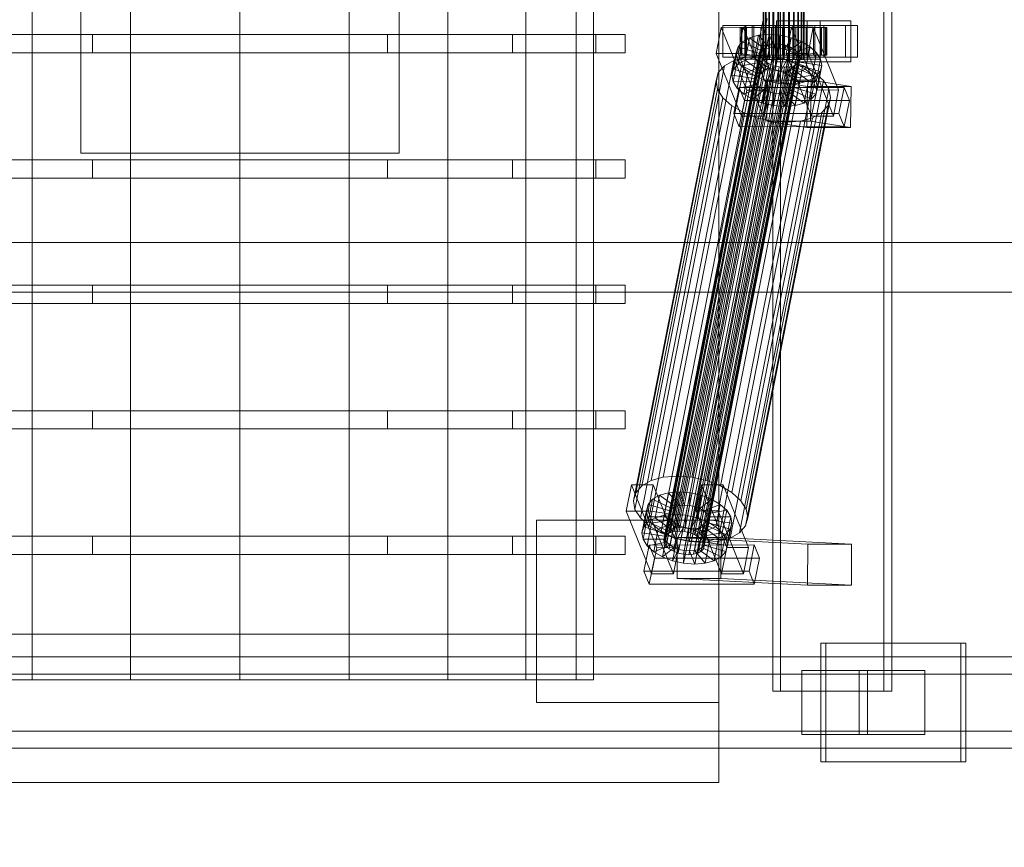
# Model space of a CAD drawing. Header units: millimetres. Extents: x -2233 to 65662, y -50530 to 6847.
# Tile 368 of 656: x 8672 to 9103, y -18494 to -18130. Entities that reach past the tile are written whole.
import ezdxf

# ---------------------------------------------------------------- set-up
doc = ezdxf.new("R2010")
doc.units = ezdxf.units.MM
for name, color, linetype, lineweight in [('COTAS_O', 1, 'Continuous', 0), ('superior_C01', 7, 'Continuous', 0), ('superior_mezcladora', 7, 'Continuous', 0)]:
    doc.layers.add(name, color=color, linetype=linetype, lineweight=lineweight)
doc.dimstyles.new('R19_100', dxfattribs={"dimtxt": 250, "dimasz": 150, "dimexe": 150, "dimexo": 80, "dimgap": 100, "dimtad": 1, "dimtih": 1, "dimtoh": 1, "dimdsep": 46, "dimcen": 0.09, "dimadec": 0, "dimazin": 0, "dimtfac": 1, "dimtdec": 4, "dimtofl": 0, "dimtmove": 0, "dimatfit": 3, "dimfxl": 1, "dimtolj": 1, "dimtzin": 0, "dimarcsym": 0})

# ---------------------------------------------------------------- blocks, each defined once
blk = doc.blocks.new('DIM_R32_33')
at = {"layer": 'COTAS_O'}
for p, q in [((9108.38, -17350), (9063.38, -17500)), ((9808.38, -17350), (9108.38, -17350)), ((9108.38, -18650), (9108.38, -17350)), ((9108.38, -17350), (9153.38, -17500)), ((9108.38, -18650), (9063.38, -18500)), ((9108.38, -18650), (9153.38, -18500)), ((9808.38, -18650), (9108.38, -18650))]:
    blk.add_line(p, q, dxfattribs=at)
blk.add_text('1300 O', height=250, rotation=90, dxfattribs=at).set_placement((9008.38, -18000))

msp = doc.modelspace()

# ---------------------------------------------------------------- linework, layer by layer
at = {"layer": 'superior_C01'}
for p, q in [((9001.979, -17575), (9001.979, -18425)), ((9005.366, -18425), (9005.366, -17575)), ((9050.713, -18425), (9050.713, -17575)), ((9054.1, -17575), (9054.1, -18425)), ((8997.704, -18148), (8997.704, -17852)), ((8997.953, -18148), (8997.953, -17852)), ((8998.067, -18148), (8998.067, -17852)), ((8998.799, -18148), (8998.799, -17852)), ((8999.019, -18148), (8999.019, -17852)), ((9000.184, -18148), (9000.184, -17852)), ((9000.494, -18148), (9000.494, -17852)), ((9002.013, -18148), (9002.013, -17852)), ((9002.392, -18148), (9002.392, -17852)), ((9004.161, -18148), (9004.161, -17852)), ((9004.584, -18148), (9004.584, -17852)), ((9006.482, -18148), (9006.482, -17852)), ((9006.92, -18148), (9006.92, -17852)), ((9008.818, -18148), (9008.818, -17852)), ((9009.241, -18148), (9009.241, -17852)), ((9011.01, -18148), (9011.01, -17852)), ((9011.389, -18148), (9011.389, -17852)), ((9012.908, -18148), (9012.908, -17852)), ((9013.218, -18148), (9013.218, -17852)), ((9014.383, -18148), (9014.383, -17852)), ((9014.602, -18148), (9014.602, -17852)), ((9015.335, -17852), (9015.335, -18148)), ((9015.448, -18148), (9015.448, -17852)), ((9015.698, -18148), (9015.698, -17852)), ((8997.848, -18130), (8978.533, -18228.298)), ((8980.217, -18228.298), (8999.532, -18130)), ((9022.786, -18131), (9003.599, -18131)), ((9003.599, -18131), (9003.599, -18149)), ((9017.035, -18131), (9003.599, -18131)), ((9017.035, -18149), (9017.035, -18131)), ((9017.035, -18131), (9036.221, -18131)), ((9022.786, -18149), (9022.786, -18131)), ((9022.786, -18131), (9036.221, -18131)), ((9036.221, -18131), (9036.221, -18149)), ((8979.408, -18133.859), (8977.155, -18145.327)), ((8989.002, -18133.847), (8979.408, -18133.859)), ((8990.538, -18161.391), (8979.408, -18133.859)), ((8989.656, -18133), (8980.063, -18133)), ((8980.063, -18133), (8980.063, -18147)), ((8993.611, -18133), (8980.063, -18133)), ((8986.748, -18145.315), (8989.002, -18133.847)), ((8988.234, -18134), (8987.707, -18134)), ((8987.707, -18134), (8997.704, -18134)), ((8987.707, -18146), (8987.707, -18134)), ((8987.707, -18134), (8988.473, -18134)), ((8990.02, -18134), (8988.234, -18134)), ((8988.234, -18134), (8997.953, -18134)), ((8988.234, -18146), (8988.234, -18134)), ((8988.473, -18134), (8998.067, -18134)), ((8988.473, -18146), (8988.473, -18134)), ((8988.473, -18134), (8990.483, -18134)), ((8989.002, -18133.847), (9000.131, -18161.379)), ((8989.656, -18147), (8989.656, -18133)), ((8989.656, -18133), (9003.205, -18133)), ((8992.943, -18134), (8990.02, -18134)), ((8990.02, -18134), (8998.799, -18134)), ((8990.02, -18146), (8990.02, -18134)), ((9036.217, -18133), (8990.169, -18133)), ((8990.169, -18133), (8990.169, -18147)), ((8992.991, -18133), (8990.169, -18133)), ((8990.483, -18134), (8999.019, -18134)), ((8990.483, -18146), (8990.483, -18134)), ((8990.483, -18134), (8993.597, -18134)), ((8996.803, -18134), (8992.943, -18134)), ((8992.943, -18134), (9000.184, -18134)), ((8992.943, -18146), (8992.943, -18134)), ((8992.991, -18147), (8992.991, -18133)), ((8992.991, -18133), (9039.039, -18133)), ((8993.597, -18134), (9000.494, -18134)), ((8993.597, -18146), (8993.597, -18134)), ((8993.597, -18134), (8997.604, -18134)), ((8993.611, -18147), (8993.611, -18133)), ((8993.611, -18133), (9003.205, -18133)), ((9000.321, -18136.948), (8995.754, -18137.325)), ((9001.338, -18134), (8996.803, -18134)), ((8996.803, -18134), (9002.013, -18134)), ((8996.803, -18146), (8996.803, -18134)), ((8997.604, -18134), (9002.392, -18134)), ((8997.604, -18146), (8997.604, -18134)), ((8997.604, -18134), (9002.232, -18134)), ((8997.704, -18134), (8997.953, -18134)), ((8997.704, -18134), (8997.704, -18146)), ((8998.067, -18134), (8997.704, -18134)), ((8997.953, -18134), (8998.799, -18134)), ((8997.953, -18134), (8997.953, -18146)), ((8998.067, -18134), (8998.067, -18146)), ((8999.019, -18134), (8998.067, -18134)), ((8998.39, -18146.777), (9000.321, -18136.948)), ((8998.799, -18134), (9000.184, -18134)), ((8998.799, -18134), (8998.799, -18146)), ((8999.019, -18134), (8999.019, -18146)), ((9000.494, -18134), (8999.019, -18134)), ((9000.184, -18134), (9002.013, -18134)), ((9000.184, -18134), (9000.184, -18146)), ((9005.189, -18137.313), (9000.321, -18136.948)), ((9000.321, -18136.948), (9002.64, -18142.683)), ((9000.494, -18134), (9000.494, -18146)), ((9002.392, -18134), (9000.494, -18134)), ((9006.238, -18134), (9001.338, -18134)), ((9001.338, -18134), (9004.161, -18134)), ((9001.338, -18146), (9001.338, -18134)), ((9002.013, -18134), (9004.161, -18134)), ((9002.013, -18134), (9002.013, -18146)), ((9002.232, -18134), (9004.584, -18134)), ((9002.232, -18146), (9002.232, -18134)), ((9002.232, -18134), (9007.163, -18134)), ((9002.392, -18134), (9002.392, -18146)), ((9004.584, -18134), (9002.392, -18134)), ((9003.205, -18133), (9003.205, -18147)), ((9004.161, -18134), (9006.482, -18134)), ((9004.161, -18134), (9004.161, -18146)), ((9004.584, -18134), (9004.584, -18146)), ((9006.92, -18134), (9004.584, -18134)), ((9011.17, -18134), (9006.238, -18134)), ((9006.238, -18134), (9006.482, -18134)), ((9006.238, -18146), (9006.238, -18134)), ((9006.482, -18134), (9008.818, -18134)), ((9006.482, -18134), (9006.482, -18146)), ((9007.163, -18134), (9006.92, -18134)), ((9006.92, -18134), (9006.92, -18146)), ((9009.241, -18134), (9006.92, -18134)), ((9007.163, -18146), (9007.163, -18134)), ((9007.163, -18134), (9012.064, -18134)), ((9010.107, -18133.821), (9007.854, -18145.289)), ((9011.17, -18134), (9008.818, -18134)), ((9008.818, -18134), (9011.01, -18134)), ((9008.818, -18134), (9008.818, -18146)), ((9012.064, -18134), (9009.241, -18134)), ((9009.241, -18134), (9009.241, -18146)), ((9011.389, -18134), (9009.241, -18134)), ((9019.701, -18133.809), (9010.107, -18133.821)), ((9021.237, -18161.353), (9010.107, -18133.821)), ((9020.355, -18133), (9010.762, -18133)), ((9010.762, -18133), (9010.762, -18147)), ((9024.31, -18133), (9010.762, -18133)), ((9015.798, -18134), (9011.01, -18134)), ((9011.01, -18134), (9012.908, -18134)), ((9011.01, -18134), (9011.01, -18146)), ((9015.798, -18134), (9011.17, -18134)), ((9011.17, -18146), (9011.17, -18134)), ((9016.599, -18134), (9011.389, -18134)), ((9011.389, -18134), (9011.389, -18146)), ((9013.218, -18134), (9011.389, -18134)), ((9012.064, -18146), (9012.064, -18134)), ((9012.064, -18134), (9016.599, -18134)), ((9019.805, -18134), (9012.908, -18134)), ((9012.908, -18134), (9014.383, -18134)), ((9012.908, -18134), (9012.908, -18146)), ((9020.459, -18134), (9013.218, -18134)), ((9013.218, -18134), (9013.218, -18146)), ((9014.602, -18134), (9013.218, -18134)), ((9022.919, -18134), (9014.383, -18134)), ((9014.383, -18134), (9015.335, -18134)), ((9014.383, -18134), (9014.383, -18146)), ((9023.382, -18134), (9014.602, -18134)), ((9014.602, -18134), (9014.602, -18146)), ((9015.448, -18134), (9014.602, -18134)), ((9015.335, -18134), (9024.928, -18134)), ((9015.335, -18146), (9015.335, -18134)), ((9015.335, -18134), (9015.698, -18134)), ((9025.168, -18134), (9015.448, -18134)), ((9015.448, -18134), (9015.448, -18146)), ((9015.698, -18134), (9015.448, -18134)), ((9025.695, -18134), (9015.698, -18134)), ((9015.698, -18134), (9015.698, -18146)), ((9019.805, -18134), (9015.798, -18134)), ((9015.798, -18146), (9015.798, -18134)), ((9016.599, -18146), (9016.599, -18134)), ((9016.599, -18134), (9020.459, -18134)), ((9017.447, -18145.277), (9019.701, -18133.809)), ((9019.701, -18133.809), (9030.83, -18161.341)), ((9022.919, -18134), (9019.805, -18134)), ((9019.805, -18146), (9019.805, -18134)), ((9020.355, -18147), (9020.355, -18133)), ((9020.355, -18133), (9033.903, -18133)), ((9020.459, -18146), (9020.459, -18134)), ((9020.459, -18134), (9023.382, -18134)), ((9024.928, -18134), (9022.919, -18134)), ((9022.919, -18146), (9022.919, -18134)), ((9023.382, -18146), (9023.382, -18134)), ((9023.382, -18134), (9025.168, -18134)), ((9024.31, -18147), (9024.31, -18133)), ((9024.31, -18133), (9033.903, -18133)), ((9024.928, -18134), (9024.928, -18146)), ((9025.695, -18134), (9024.928, -18134)), ((9025.168, -18146), (9025.168, -18134)), ((9025.168, -18134), (9025.695, -18134)), ((9025.695, -18146), (9025.695, -18134)), ((9033.903, -18133), (9033.903, -18147)), ((9036.217, -18147), (9036.217, -18133)), ((9036.217, -18133), (9039.039, -18133)), ((9039.039, -18133), (9039.039, -18147)), ((8958.789, -18355.022), (9000.798, -18141.224)), ((8960.952, -18354.844), (9002.962, -18141.045)), ((8963.258, -18355.017), (9005.267, -18141.218)), ((8988.723, -18140.156), (8986.738, -18142.416)), ((8986.791, -18149.985), (8988.723, -18140.156)), ((8991.798, -18138.419), (8988.723, -18140.156)), ((8988.723, -18140.156), (8997.146, -18144.203)), ((8989.866, -18148.249), (8991.798, -18138.419)), ((8995.754, -18137.325), (8991.798, -18138.419)), ((8991.798, -18138.419), (8998.602, -18143.38)), ((8993.822, -18147.155), (8995.754, -18137.325)), ((8995.754, -18137.325), (9000.476, -18142.862)), ((9000.798, -18141.224), (8998.924, -18141.742)), ((9002.962, -18141.045), (9000.798, -18141.224)), ((9005.267, -18141.218), (9002.962, -18141.045)), ((9003.257, -18147.143), (9005.189, -18137.313)), ((9005.189, -18137.313), (9004.945, -18142.856)), ((9010.025, -18138.396), (9005.189, -18137.313)), ((9007.558, -18141.731), (9005.267, -18141.218)), ((9010.025, -18138.396), (9007.236, -18143.369)), ((9008.093, -18148.226), (9010.025, -18138.396)), ((9014.5, -18140.123), (9009.356, -18144.188)), ((9014.5, -18140.123), (9010.025, -18138.396)), ((9012.569, -18149.953), (9014.5, -18140.123)), ((9018.309, -18142.377), (9014.5, -18140.123)), ((8954.159, -18358.68), (8996.168, -18144.881)), ((8954.518, -18357.434), (8996.528, -18143.635)), ((8955.458, -18356.363), (8997.468, -18142.565)), ((8956.915, -18355.541), (8998.924, -18141.742)), ((8965.549, -18355.53), (9007.558, -18141.731)), ((8967.669, -18356.348), (9009.678, -18142.549)), ((8969.473, -18357.415), (9011.482, -18143.617)), ((8970.839, -18358.659), (9012.848, -18144.861)), ((8977.155, -18145.327), (8986.748, -18145.315)), ((8977.155, -18145.327), (8988.285, -18172.859)), ((8984.048, -18154.877), (8985.98, -18145.047)), ((8984.807, -18152.246), (8986.738, -18142.416)), ((8986.738, -18142.416), (8985.98, -18145.047)), ((8985.98, -18145.047), (8995.847, -18146.52)), ((8985.98, -18145.047), (8986.499, -18147.868)), ((8986.738, -18142.416), (8996.206, -18145.274)), ((8997.878, -18172.847), (8986.748, -18145.315)), ((8996.206, -18145.274), (8994.274, -18155.103)), ((8997.146, -18144.203), (8995.214, -18154.033)), ((8995.847, -18146.52), (8996.206, -18145.274)), ((8996.528, -18143.635), (8996.168, -18144.881)), ((8996.168, -18144.881), (8996.414, -18146.218)), ((8996.206, -18145.274), (8997.146, -18144.203)), ((8997.468, -18142.565), (8996.528, -18143.635)), ((8998.602, -18143.38), (8996.671, -18153.21)), ((8997.146, -18144.203), (8998.602, -18143.38)), ((8998.924, -18141.742), (8997.468, -18142.565)), ((9000.476, -18142.862), (8998.545, -18152.692)), ((8998.602, -18143.38), (9000.476, -18142.862)), ((9000.476, -18142.862), (9002.64, -18142.683)), ((9002.64, -18142.683), (9000.708, -18152.513)), ((9002.64, -18142.683), (9004.945, -18142.856)), ((9004.945, -18142.856), (9003.014, -18152.686)), ((9004.945, -18142.856), (9007.236, -18143.369)), ((9007.236, -18143.369), (9005.305, -18153.199)), ((9007.236, -18143.369), (9009.356, -18144.188)), ((9009.356, -18144.188), (9007.425, -18154.017)), ((9009.678, -18142.549), (9007.558, -18141.731)), ((9007.854, -18145.289), (9017.447, -18145.277)), ((9007.854, -18145.289), (9018.983, -18172.821)), ((9011.16, -18145.255), (9009.229, -18155.085)), ((9009.356, -18144.188), (9011.16, -18145.255)), ((9011.482, -18143.617), (9009.678, -18142.549)), ((9018.309, -18142.377), (9011.16, -18145.255)), ((9011.16, -18145.255), (9012.526, -18146.499)), ((9012.848, -18144.861), (9011.482, -18143.617)), ((9021.193, -18145.003), (9012.526, -18146.499)), ((9013.682, -18146.196), (9012.848, -18144.861)), ((9016.378, -18152.207), (9018.309, -18142.377)), ((9028.577, -18172.809), (9017.447, -18145.277)), ((9021.193, -18145.003), (9018.309, -18142.377)), ((9019.261, -18154.833), (9021.193, -18145.003)), ((9022.954, -18147.823), (9021.193, -18145.003)), ((8948.652, -18332.659), (8984.867, -18148.35)), ((8953.941, -18331.197), (8990.156, -18146.887)), ((8954.405, -18360.017), (8996.414, -18146.218)), ((8955.239, -18361.352), (8997.249, -18147.554)), ((8956.605, -18362.596), (8998.614, -18148.798)), ((8958.409, -18363.664), (9000.419, -18149.865)), ((8960.047, -18330.692), (8996.262, -18146.383)), ((8966.554, -18331.181), (9002.769, -18146.872)), ((8970.62, -18363.648), (9012.629, -18149.85)), ((8971.56, -18362.578), (9013.569, -18148.779)), ((9013.682, -18146.196), (8971.673, -18359.995)), ((8971.919, -18361.332), (9013.928, -18147.533)), ((8973.02, -18332.629), (9009.234, -18148.32)), ((8980.063, -18147), (8989.656, -18147)), ((8980.063, -18147), (8993.611, -18147)), ((8984.867, -18148.35), (8980.757, -18150.672)), ((8984.568, -18157.698), (8986.499, -18147.868)), ((8984.807, -18152.246), (8986.791, -18149.985)), ((8990.156, -18146.887), (8984.867, -18148.35)), ((8986.499, -18147.868), (8996.092, -18147.856)), ((8986.499, -18147.868), (8988.26, -18150.688)), ((8986.791, -18149.985), (8989.866, -18148.249)), ((8995.214, -18154.033), (8986.791, -18149.985)), ((8997.704, -18146), (8987.707, -18146)), ((8987.707, -18146), (8988.234, -18146)), ((8988.473, -18146), (8987.707, -18146)), ((8997.953, -18146), (8988.234, -18146)), ((8988.234, -18146), (8990.02, -18146)), ((8988.26, -18150.688), (8996.927, -18149.192)), ((8998.067, -18146), (8988.473, -18146)), ((8990.483, -18146), (8988.473, -18146)), ((9003.205, -18147), (8989.656, -18147)), ((8989.866, -18148.249), (8993.822, -18147.155)), ((8996.671, -18153.21), (8989.866, -18148.249)), ((8998.799, -18146), (8990.02, -18146)), ((8990.02, -18146), (8992.943, -18146)), ((8996.262, -18146.383), (8990.156, -18146.887)), ((8990.169, -18147), (9036.217, -18147)), ((8990.169, -18147), (8992.991, -18147)), ((8999.019, -18146), (8990.483, -18146)), ((8993.597, -18146), (8990.483, -18146)), ((9000.184, -18146), (8992.943, -18146)), ((8992.943, -18146), (8996.803, -18146)), ((9039.039, -18147), (8992.991, -18147)), ((9000.494, -18146), (8993.597, -18146)), ((8997.604, -18146), (8993.597, -18146)), ((9003.205, -18147), (8993.611, -18147)), ((8993.822, -18147.155), (8998.39, -18146.777)), ((8998.545, -18152.692), (8993.822, -18147.155)), ((8995.847, -18146.52), (8993.915, -18156.35)), ((8996.092, -18147.856), (8994.161, -18157.686)), ((8996.927, -18149.192), (8994.995, -18159.022)), ((8996.092, -18147.856), (8995.847, -18146.52)), ((8996.927, -18149.192), (8996.092, -18147.856)), ((9002.769, -18146.872), (8996.262, -18146.383)), ((8996.414, -18146.218), (8997.249, -18147.554)), ((9002.013, -18146), (8996.803, -18146)), ((8996.803, -18146), (9001.338, -18146)), ((8998.293, -18150.436), (8996.927, -18149.192)), ((8997.249, -18147.554), (8998.614, -18148.798)), ((9002.392, -18146), (8997.604, -18146)), ((9002.232, -18146), (8997.604, -18146)), ((8997.953, -18146), (8997.704, -18146)), ((8997.704, -18146), (8998.067, -18146)), ((8998.067, -18148), (8997.704, -18148)), ((8997.704, -18148), (8997.953, -18148)), ((8998.799, -18146), (8997.953, -18146)), ((8997.953, -18148), (8998.799, -18148)), ((8998.067, -18146), (8999.019, -18146)), ((8999.019, -18148), (8998.067, -18148)), ((9000.708, -18152.513), (8998.39, -18146.777)), ((8998.39, -18146.777), (9003.257, -18147.143)), ((8998.614, -18148.798), (9000.419, -18149.865)), ((9000.184, -18146), (8998.799, -18146)), ((8998.799, -18148), (9000.184, -18148)), ((8999.019, -18146), (9000.494, -18146)), ((9000.494, -18148), (8999.019, -18148)), ((9002.013, -18146), (9000.184, -18146)), ((9000.184, -18148), (9002.013, -18148)), ((9000.419, -18149.865), (9002.539, -18150.683)), ((9000.494, -18146), (9002.392, -18146)), ((9002.392, -18148), (9000.494, -18148)), ((9004.161, -18146), (9001.338, -18146)), ((9001.338, -18146), (9006.238, -18146)), ((9004.161, -18146), (9002.013, -18146)), ((9002.013, -18148), (9004.161, -18148)), ((9004.584, -18146), (9002.232, -18146)), ((9007.163, -18146), (9002.232, -18146)), ((9002.392, -18146), (9004.584, -18146)), ((9004.584, -18148), (9002.392, -18148)), ((9009.234, -18148.32), (9002.769, -18146.872)), ((9003.014, -18152.686), (9003.257, -18147.143)), ((9003.257, -18147.143), (9008.093, -18148.226)), ((9003.599, -18149), (9022.786, -18149)), ((9017.035, -18149), (9003.599, -18149)), ((9006.482, -18146), (9004.161, -18146)), ((9004.161, -18148), (9006.482, -18148)), ((9004.584, -18146), (9006.92, -18146)), ((9006.92, -18148), (9004.584, -18148)), ((9005.305, -18153.199), (9008.093, -18148.226)), ((9006.482, -18146), (9006.238, -18146)), ((9006.238, -18146), (9011.17, -18146)), ((9008.818, -18146), (9006.482, -18146)), ((9006.482, -18148), (9008.818, -18148)), ((9006.92, -18146), (9007.163, -18146)), ((9006.92, -18146), (9009.241, -18146)), ((9009.241, -18148), (9006.92, -18148)), ((9012.064, -18146), (9007.163, -18146)), ((9007.425, -18154.017), (9012.569, -18149.953)), ((9008.093, -18148.226), (9012.569, -18149.953)), ((9011.01, -18146), (9008.818, -18146)), ((9008.818, -18146), (9011.17, -18146)), ((9008.818, -18148), (9011.01, -18148)), ((9015.217, -18150.629), (9009.234, -18148.32)), ((9009.241, -18146), (9012.064, -18146)), ((9009.241, -18146), (9011.389, -18146)), ((9011.389, -18148), (9009.241, -18148)), ((9012.526, -18146.499), (9010.595, -18156.329)), ((9010.762, -18147), (9020.355, -18147)), ((9010.762, -18147), (9024.31, -18147)), ((9012.908, -18146), (9011.01, -18146)), ((9011.01, -18146), (9015.798, -18146)), ((9011.01, -18148), (9012.908, -18148)), ((9011.17, -18146), (9015.798, -18146)), ((9011.173, -18150.672), (9012.629, -18149.85)), ((9011.389, -18146), (9016.599, -18146)), ((9011.389, -18146), (9013.218, -18146)), ((9013.218, -18148), (9011.389, -18148)), ((9011.429, -18157.665), (9013.361, -18147.835)), ((9013.606, -18149.171), (9011.675, -18159.001)), ((9016.599, -18146), (9012.064, -18146)), ((9012.526, -18146.499), (9013.361, -18147.835)), ((9012.569, -18149.953), (9016.378, -18152.207)), ((9012.629, -18149.85), (9013.569, -18148.779)), ((9014.383, -18146), (9012.908, -18146)), ((9012.908, -18146), (9019.805, -18146)), ((9012.908, -18148), (9014.383, -18148)), ((9013.218, -18146), (9020.459, -18146)), ((9013.218, -18146), (9014.602, -18146)), ((9014.602, -18148), (9013.218, -18148)), ((9013.606, -18149.171), (9013.247, -18150.417)), ((9013.361, -18147.835), (9022.954, -18147.823)), ((9013.361, -18147.835), (9013.606, -18149.171)), ((9013.569, -18148.779), (9013.928, -18147.533)), ((9023.473, -18150.644), (9013.606, -18149.171)), ((9013.928, -18147.533), (9013.682, -18146.196)), ((9015.335, -18146), (9014.383, -18146)), ((9014.383, -18146), (9022.919, -18146)), ((9014.383, -18148), (9015.335, -18148)), ((9014.602, -18146), (9023.382, -18146)), ((9014.602, -18146), (9015.448, -18146)), ((9015.448, -18148), (9014.602, -18148)), ((9024.928, -18146), (9015.335, -18146)), ((9015.698, -18146), (9015.335, -18146)), ((9015.335, -18148), (9015.698, -18148)), ((9015.448, -18146), (9025.168, -18146)), ((9015.448, -18146), (9015.698, -18146)), ((9015.698, -18148), (9015.448, -18148)), ((9015.698, -18146), (9025.695, -18146)), ((9015.798, -18146), (9019.805, -18146)), ((9020.459, -18146), (9016.599, -18146)), ((9036.221, -18149), (9017.035, -18149)), ((9019.805, -18146), (9022.919, -18146)), ((9033.903, -18147), (9020.355, -18147)), ((9023.382, -18146), (9020.459, -18146)), ((9022.954, -18147.823), (9021.022, -18157.653)), ((9036.221, -18149), (9022.786, -18149)), ((9022.919, -18146), (9024.928, -18146)), ((9023.473, -18150.644), (9022.954, -18147.823)), ((9025.168, -18146), (9023.382, -18146)), ((9033.903, -18147), (9024.31, -18147)), ((9024.928, -18146), (9025.695, -18146)), ((9025.695, -18146), (9025.168, -18146)), ((9039.039, -18147), (9036.217, -18147)), ((8941.889, -18338.003), (8978.104, -18153.694)), ((8944.542, -18334.981), (8980.757, -18150.672)), ((8960.529, -18364.482), (9002.539, -18150.683)), ((8962.82, -18364.995), (9004.829, -18151.196)), ((8965.126, -18365.168), (9007.135, -18151.369)), ((8967.289, -18364.989), (9009.299, -18151.191)), ((8969.163, -18364.471), (9011.173, -18150.672)), ((8978.104, -18153.694), (8977.09, -18157.211)), ((8980.757, -18150.672), (8978.104, -18153.694)), ((8979.002, -18334.938), (9015.217, -18150.629)), ((8984.048, -18154.877), (8984.807, -18152.246)), ((8984.094, -18337.95), (9020.309, -18153.641)), ((8994.274, -18155.103), (8984.807, -18152.246)), ((8986.329, -18160.518), (8988.26, -18150.688)), ((8988.26, -18150.688), (8991.144, -18153.314)), ((8989.212, -18163.144), (8991.144, -18153.314)), ((8991.144, -18153.314), (8998.293, -18150.436)), ((8991.144, -18153.314), (8994.953, -18155.567)), ((8995.214, -18154.033), (8994.274, -18155.103)), ((8994.953, -18155.567), (9000.097, -18151.503)), ((8996.671, -18153.21), (8995.214, -18154.033)), ((8998.293, -18150.436), (8996.361, -18160.266)), ((8998.545, -18152.692), (8996.671, -18153.21)), ((9000.097, -18151.503), (8998.165, -18161.333)), ((9000.097, -18151.503), (8998.293, -18150.436)), ((9000.708, -18152.513), (8998.545, -18152.692)), ((8999.428, -18157.295), (9002.217, -18152.321)), ((9002.217, -18152.321), (9000.097, -18151.503)), ((9002.217, -18152.321), (9000.285, -18162.151)), ((9003.014, -18152.686), (9000.708, -18152.513)), ((9004.508, -18152.835), (9002.217, -18152.321)), ((9002.539, -18150.683), (9004.829, -18151.196)), ((9004.508, -18152.835), (9002.576, -18162.664)), ((9005.305, -18153.199), (9003.014, -18152.686)), ((9004.264, -18158.378), (9004.508, -18152.835)), ((9006.813, -18153.008), (9004.508, -18152.835)), ((9004.829, -18151.196), (9007.135, -18151.369)), ((9006.813, -18153.008), (9004.882, -18162.837)), ((9007.425, -18154.017), (9005.305, -18153.199)), ((9008.977, -18152.829), (9006.813, -18153.008)), ((9009.132, -18158.743), (9006.813, -18153.008)), ((9008.977, -18152.829), (9007.045, -18162.659)), ((9007.135, -18151.369), (9009.299, -18151.191)), ((9009.229, -18155.085), (9007.425, -18154.017)), ((9010.851, -18152.311), (9008.919, -18162.14)), ((9010.851, -18152.311), (9008.977, -18152.829)), ((9013.699, -18158.366), (9008.977, -18152.829)), ((9009.229, -18155.085), (9016.378, -18152.207)), ((9009.299, -18151.191), (9011.173, -18150.672)), ((9012.307, -18151.488), (9010.376, -18161.318)), ((9012.307, -18151.488), (9010.851, -18152.311)), ((9017.655, -18157.272), (9010.851, -18152.311)), ((9013.247, -18150.417), (9011.316, -18160.247)), ((9013.247, -18150.417), (9012.307, -18151.488)), ((9020.73, -18155.535), (9012.307, -18151.488)), ((9022.715, -18153.275), (9013.247, -18150.417)), ((9020.309, -18153.641), (9015.217, -18150.629)), ((9016.378, -18152.207), (9019.261, -18154.833)), ((9024.164, -18157.152), (9020.309, -18153.641)), ((9020.73, -18155.535), (9022.715, -18153.275)), ((9020.783, -18163.105), (9022.715, -18153.275)), ((9021.542, -18160.474), (9023.473, -18150.644)), ((9022.715, -18153.275), (9023.473, -18150.644)), ((8940.875, -18341.52), (8977.09, -18157.211)), ((8977.09, -18157.211), (8977.784, -18160.982)), ((8993.915, -18156.35), (8984.048, -18154.877)), ((8984.568, -18157.698), (8984.048, -18154.877)), ((8994.161, -18157.686), (8984.568, -18157.698)), ((8986.329, -18160.518), (8984.568, -18157.698)), ((8987.949, -18341.461), (9024.164, -18157.152)), ((8993.021, -18165.397), (8994.953, -18155.567)), ((8994.274, -18155.103), (8993.915, -18156.35)), ((8993.915, -18156.35), (8994.161, -18157.686)), ((8994.161, -18157.686), (8994.995, -18159.022)), ((8994.953, -18155.567), (8999.428, -18157.295)), ((8997.497, -18167.125), (8999.428, -18157.295)), ((8999.618, -18156.962), (8999.383, -18174.943)), ((8999.428, -18157.295), (9004.264, -18158.378)), ((9018.804, -18156.962), (8999.618, -18156.962)), ((9017.146, -18159.83), (8999.618, -18156.962)), ((9002.333, -18168.208), (9004.264, -18158.378)), ((9004.264, -18158.378), (9009.132, -18158.743)), ((9009.132, -18158.743), (9013.699, -18158.366)), ((9010.595, -18156.329), (9009.229, -18155.085)), ((9010.595, -18156.329), (9019.261, -18154.833)), ((9011.429, -18157.665), (9010.595, -18156.329)), ((9021.022, -18157.653), (9011.429, -18157.665)), ((9011.675, -18159.001), (9011.429, -18157.665)), ((9011.768, -18168.196), (9013.699, -18158.366)), ((9013.699, -18158.366), (9017.655, -18157.272)), ((9015.724, -18167.102), (9017.655, -18157.272)), ((9017.655, -18157.272), (9020.73, -18155.535)), ((9018.57, -18174.943), (9018.804, -18156.962)), ((9018.799, -18165.365), (9020.73, -18155.535)), ((9018.804, -18156.962), (9036.332, -18159.83)), ((9019.261, -18154.833), (9021.022, -18157.653)), ((9021.022, -18157.653), (9021.542, -18160.474)), ((9026.518, -18160.922), (9024.164, -18157.152)), ((8941.569, -18345.291), (8977.784, -18160.982)), ((8977.784, -18160.982), (8980.139, -18164.752)), ((8987.196, -18160.247), (8984.943, -18171.715)), ((8994.995, -18159.022), (8986.329, -18160.518)), ((8989.212, -18163.144), (8986.329, -18160.518)), ((9033.244, -18160.19), (8987.196, -18160.247)), ((8989.515, -18165.983), (8987.196, -18160.247)), ((8988.285, -18172.859), (8990.538, -18161.391)), ((8996.361, -18160.266), (8989.212, -18163.144)), ((9026.518, -18160.922), (8990.304, -18345.231)), ((8990.538, -18161.391), (9000.131, -18161.379)), ((8998.165, -18161.333), (8993.021, -18165.397)), ((8994.995, -18159.022), (8996.361, -18160.266)), ((8996.361, -18160.266), (8998.165, -18161.333)), ((9000.285, -18162.151), (8997.497, -18167.125)), ((9000.131, -18161.379), (8997.878, -18172.847)), ((8998.165, -18161.333), (9000.285, -18162.151)), ((9000.285, -18162.151), (9002.576, -18162.664)), ((9002.576, -18162.664), (9002.333, -18168.208)), ((9002.576, -18162.664), (9004.882, -18162.837)), ((9004.882, -18162.837), (9007.045, -18162.659)), ((9004.882, -18162.837), (9007.2, -18168.573)), ((9007.045, -18162.659), (9008.919, -18162.14)), ((9007.045, -18162.659), (9011.768, -18168.196)), ((9007.2, -18168.573), (9009.132, -18158.743)), ((9008.919, -18162.14), (9010.376, -18161.318)), ((9008.919, -18162.14), (9015.724, -18167.102)), ((9010.376, -18161.318), (9011.316, -18160.247)), ((9010.376, -18161.318), (9018.799, -18165.365)), ((9011.316, -18160.247), (9011.675, -18159.001)), ((9011.316, -18160.247), (9020.783, -18163.105)), ((9011.675, -18159.001), (9021.542, -18160.474)), ((9016.911, -18177.811), (9017.146, -18159.83)), ((9017.146, -18159.83), (9036.332, -18159.83)), ((9018.983, -18172.821), (9021.237, -18161.353)), ((9021.542, -18160.474), (9020.783, -18163.105)), ((9021.237, -18161.353), (9030.83, -18161.341)), ((9027.212, -18164.693), (9026.518, -18160.922)), ((9030.83, -18161.341), (9028.577, -18172.809)), ((9030.991, -18171.658), (9033.244, -18160.19)), ((9033.244, -18160.19), (9035.563, -18165.926)), ((9036.332, -18159.83), (9036.098, -18177.811)), ((8943.924, -18349.061), (8980.139, -18164.752)), ((8980.139, -18164.752), (8983.993, -18168.263)), ((8987.262, -18177.451), (8989.515, -18165.983)), ((8993.021, -18165.397), (8989.212, -18163.144)), ((8989.515, -18165.983), (9035.563, -18165.926)), ((8990.998, -18349.002), (9027.212, -18164.693)), ((8997.497, -18167.125), (8993.021, -18165.397)), ((9002.333, -18168.208), (8997.497, -18167.125)), ((9015.724, -18167.102), (9011.768, -18168.196)), ((9018.799, -18165.365), (9015.724, -18167.102)), ((9020.783, -18163.105), (9018.799, -18165.365)), ((9026.199, -18168.21), (9027.212, -18164.693)), ((9035.563, -18165.926), (9033.31, -18177.394)), ((8947.778, -18352.572), (8983.993, -18168.263)), ((8952.871, -18355.584), (8989.085, -18171.275)), ((8983.993, -18168.263), (8989.085, -18171.275)), ((8987.331, -18355.541), (9023.546, -18171.232)), ((8989.085, -18171.275), (8995.068, -18173.584)), ((8989.984, -18352.519), (9026.199, -18168.21)), ((9007.2, -18168.573), (9002.333, -18168.208)), ((9011.768, -18168.196), (9007.2, -18168.573)), ((9019.435, -18173.554), (9023.546, -18171.232)), ((9023.546, -18171.232), (9026.199, -18168.21)), ((8958.853, -18357.893), (8995.068, -18173.584)), ((8965.318, -18359.341), (9001.533, -18175.032)), ((8971.826, -18359.83), (9008.041, -18175.521)), ((8977.932, -18359.326), (9014.147, -18175.016)), ((8983.22, -18357.863), (9019.435, -18173.554)), ((8984.943, -18171.715), (9030.991, -18171.658)), ((8984.943, -18171.715), (8987.262, -18177.451)), ((8997.878, -18172.847), (8988.285, -18172.859)), ((8995.068, -18173.584), (9001.533, -18175.032)), ((8999.383, -18174.943), (9018.57, -18174.943)), ((9016.911, -18177.811), (8999.383, -18174.943)), ((9001.533, -18175.032), (9008.041, -18175.521)), ((9008.041, -18175.521), (9014.147, -18175.016)), ((9014.147, -18175.016), (9019.435, -18173.554)), ((9036.098, -18177.811), (9018.57, -18174.943)), ((9028.577, -18172.809), (9018.983, -18172.821)), ((9033.31, -18177.394), (9030.991, -18171.658)), ((9033.31, -18177.394), (8987.262, -18177.451)), ((9036.098, -18177.811), (9016.911, -18177.811)), ((8978.533, -18228.298), (8546.614, -18228.298)), ((8548.297, -18228.298), (8980.217, -18228.298)), ((8978.533, -18228.298), (8980.217, -18228.298)), ((9410.453, -18228.298), (8978.533, -18228.298)), ((8980.217, -18228.298), (9412.137, -18228.298)), ((10210.031, -18250), (1105.699, -18250)), ((1107.119, -18250), (10211.451, -18250)), ((8948.652, -18332.659), (8953.941, -18331.197)), ((8953.941, -18331.197), (8960.047, -18330.692)), ((8960.047, -18330.692), (8966.554, -18331.181)), ((8966.554, -18331.181), (8973.02, -18332.629)), ((8939.974, -18334.551), (8937.721, -18346.02)), ((8949.568, -18334.539), (8939.974, -18334.551)), ((8951.104, -18362.083), (8939.974, -18334.551)), ((8941.889, -18338.003), (8944.542, -18334.981)), ((8944.542, -18334.981), (8948.652, -18332.659)), ((8947.314, -18346.008), (8949.568, -18334.539)), ((8949.568, -18334.539), (8960.697, -18362.071)), ((8970.673, -18334.513), (8968.42, -18345.981)), ((8980.267, -18334.501), (8970.673, -18334.513)), ((8981.803, -18362.045), (8970.673, -18334.513)), ((8973.02, -18332.629), (8979.002, -18334.938)), ((8978.013, -18345.969), (8980.267, -18334.501)), ((8979.002, -18334.938), (8984.094, -18337.95)), ((8980.267, -18334.501), (8991.396, -18362.033)), ((8940.875, -18341.52), (8941.889, -18338.003)), ((8952.364, -18339.111), (8949.289, -18340.848)), ((8950.432, -18348.941), (8952.364, -18339.111)), ((8956.32, -18338.017), (8952.364, -18339.111)), ((8952.364, -18339.111), (8959.168, -18344.073)), ((8954.388, -18347.847), (8956.32, -18338.017)), ((8960.887, -18337.64), (8956.32, -18338.017)), ((8956.32, -18338.017), (8961.042, -18343.554)), ((8958.956, -18347.47), (8960.887, -18337.64)), ((8965.755, -18338.005), (8960.887, -18337.64)), ((8960.887, -18337.64), (8963.206, -18343.376)), ((8963.823, -18347.835), (8965.755, -18338.005)), ((8965.755, -18338.005), (8965.511, -18343.549)), ((8970.591, -18339.088), (8965.755, -18338.005)), ((8970.591, -18339.088), (8967.802, -18344.062)), ((8968.659, -18348.918), (8970.591, -18339.088)), ((8975.066, -18340.816), (8970.591, -18339.088)), ((8984.094, -18337.95), (8987.949, -18341.461)), ((8941.569, -18345.291), (8940.875, -18341.52)), ((8945.373, -18352.938), (8947.304, -18343.108)), ((8947.304, -18343.108), (8946.546, -18345.739)), ((8949.289, -18340.848), (8947.304, -18343.108)), ((8947.304, -18343.108), (8956.772, -18345.966)), ((8947.357, -18350.678), (8949.289, -18340.848)), ((8949.289, -18340.848), (8957.712, -18344.895)), ((8959.168, -18344.073), (8957.237, -18353.902)), ((8957.712, -18344.895), (8959.168, -18344.073)), ((8961.042, -18343.554), (8959.111, -18353.384)), ((8959.168, -18344.073), (8961.042, -18343.554)), ((8961.042, -18343.554), (8963.206, -18343.376)), ((8963.206, -18343.376), (8961.274, -18353.205)), ((8963.206, -18343.376), (8965.511, -18343.549)), ((8965.511, -18343.549), (8963.58, -18353.378)), ((8965.511, -18343.549), (8967.802, -18344.062)), ((8967.802, -18344.062), (8965.871, -18353.892)), ((8967.802, -18344.062), (8969.922, -18344.88)), ((8975.066, -18340.816), (8969.922, -18344.88)), ((8978.875, -18343.069), (8971.726, -18345.947)), ((8973.135, -18350.645), (8975.066, -18340.816)), ((8978.875, -18343.069), (8975.066, -18340.816)), ((8976.944, -18352.899), (8978.875, -18343.069)), ((8981.759, -18345.695), (8978.875, -18343.069)), ((8987.949, -18341.461), (8990.304, -18345.231)), ((8937.721, -18346.02), (8947.314, -18346.008)), ((8937.721, -18346.02), (8948.851, -18373.551)), ((8943.924, -18349.061), (8941.569, -18345.291)), ((8944.614, -18355.569), (8946.546, -18345.739)), ((8945.134, -18358.39), (8947.065, -18348.56)), ((8946.546, -18345.739), (8956.413, -18347.212)), ((8946.546, -18345.739), (8947.065, -18348.56)), ((8947.065, -18348.56), (8956.658, -18348.548)), ((8947.065, -18348.56), (8948.826, -18351.38)), ((8958.444, -18373.539), (8947.314, -18346.008)), ((8950.432, -18348.941), (8954.388, -18347.847)), ((8954.388, -18347.847), (8958.956, -18347.47)), ((8959.111, -18353.384), (8954.388, -18347.847)), ((8956.413, -18347.212), (8954.481, -18357.042)), ((8956.658, -18348.548), (8954.727, -18358.378)), ((8956.772, -18345.966), (8954.84, -18355.796)), ((8957.712, -18344.895), (8955.78, -18354.725)), ((8956.413, -18347.212), (8956.772, -18345.966)), ((8956.658, -18348.548), (8956.413, -18347.212)), ((8957.493, -18349.884), (8956.658, -18348.548)), ((8956.772, -18345.966), (8957.712, -18344.895)), ((8961.274, -18353.205), (8958.956, -18347.47)), ((8958.956, -18347.47), (8963.823, -18347.835)), ((8963.58, -18353.378), (8963.823, -18347.835)), ((8963.823, -18347.835), (8968.659, -18348.918)), ((8969.922, -18344.88), (8967.991, -18354.71)), ((8968.42, -18345.981), (8978.013, -18345.969)), ((8968.42, -18345.981), (8979.549, -18373.513)), ((8971.726, -18345.947), (8969.795, -18355.777)), ((8969.922, -18344.88), (8971.726, -18345.947)), ((8973.092, -18347.191), (8971.161, -18357.021)), ((8971.726, -18345.947), (8973.092, -18347.191)), ((8971.995, -18358.357), (8973.927, -18348.527)), ((8981.759, -18345.695), (8973.092, -18347.191)), ((8973.092, -18347.191), (8973.927, -18348.527)), ((8973.927, -18348.527), (8983.52, -18348.515)), ((8973.927, -18348.527), (8974.172, -18349.863)), ((8989.143, -18373.501), (8978.013, -18345.969)), ((8979.827, -18355.525), (8981.759, -18345.695)), ((8983.52, -18348.515), (8981.588, -18358.345)), ((8983.52, -18348.515), (8981.759, -18345.695)), ((8984.039, -18351.336), (8983.52, -18348.515)), ((8990.304, -18345.231), (8990.998, -18349.002)), ((8947.778, -18352.572), (8943.924, -18349.061)), ((8945.373, -18352.938), (8947.357, -18350.678)), ((8946.895, -18361.21), (8948.826, -18351.38)), ((8947.357, -18350.678), (8950.432, -18348.941)), ((8955.78, -18354.725), (8947.357, -18350.678)), ((8952.871, -18355.584), (8947.778, -18352.572)), ((8948.826, -18351.38), (8957.493, -18349.884)), ((8948.826, -18351.38), (8951.71, -18354.006)), ((8957.237, -18353.902), (8950.432, -18348.941)), ((8951.71, -18354.006), (8958.859, -18351.128)), ((8955.519, -18356.26), (8960.663, -18352.196)), ((8957.493, -18349.884), (8955.561, -18359.714)), ((8958.859, -18351.128), (8956.927, -18360.958)), ((8958.859, -18351.128), (8957.493, -18349.884)), ((8960.663, -18352.196), (8958.731, -18362.025)), ((8960.663, -18352.196), (8958.859, -18351.128)), ((8962.783, -18353.014), (8960.663, -18352.196)), ((8965.871, -18353.892), (8968.659, -18348.918)), ((8967.991, -18354.71), (8973.135, -18350.645)), ((8968.659, -18348.918), (8973.135, -18350.645)), ((8969.795, -18355.777), (8976.944, -18352.899)), ((8972.873, -18352.18), (8970.942, -18362.01)), ((8972.873, -18352.18), (8971.417, -18353.003)), ((8973.813, -18351.109), (8971.882, -18360.939)), ((8974.172, -18349.863), (8972.241, -18359.693)), ((8973.813, -18351.109), (8972.873, -18352.18)), ((8981.296, -18356.228), (8972.873, -18352.18)), ((8973.135, -18350.645), (8976.944, -18352.899)), ((8974.172, -18349.863), (8973.813, -18351.109)), ((8983.281, -18353.967), (8973.813, -18351.109)), ((8984.039, -18351.336), (8974.172, -18349.863)), ((8976.944, -18352.899), (8979.827, -18355.525)), ((8982.108, -18361.166), (8984.039, -18351.336)), ((8983.281, -18353.967), (8984.039, -18351.336)), ((8989.984, -18352.519), (8987.331, -18355.541)), ((8990.998, -18349.002), (8989.984, -18352.519)), ((8944.614, -18355.569), (8945.373, -18352.938)), ((8954.481, -18357.042), (8944.614, -18355.569)), ((8945.134, -18358.39), (8944.614, -18355.569)), ((8954.84, -18355.796), (8945.373, -18352.938)), ((8949.778, -18363.836), (8951.71, -18354.006)), ((8951.71, -18354.006), (8955.519, -18356.26)), ((8958.853, -18357.893), (8952.871, -18355.584)), ((8953.587, -18366.09), (8955.519, -18356.26)), ((8954.84, -18355.796), (8954.481, -18357.042)), ((8954.481, -18357.042), (8954.727, -18358.378)), ((8954.518, -18357.434), (8955.458, -18356.363)), ((8955.78, -18354.725), (8954.84, -18355.796)), ((8955.458, -18356.363), (8956.915, -18355.541)), ((8955.519, -18356.26), (8959.994, -18357.987)), ((8957.237, -18353.902), (8955.78, -18354.725)), ((8956.915, -18355.541), (8958.789, -18355.022)), ((8959.111, -18353.384), (8957.237, -18353.902)), ((8958.789, -18355.022), (8960.952, -18354.844)), ((8961.274, -18353.205), (8959.111, -18353.384)), ((8959.994, -18357.987), (8962.783, -18353.014)), ((8962.783, -18353.014), (8960.851, -18362.843)), ((8960.952, -18354.844), (8963.258, -18355.017)), ((8963.58, -18353.378), (8961.274, -18353.205)), ((8965.074, -18353.527), (8962.783, -18353.014)), ((8965.074, -18353.527), (8963.142, -18363.357)), ((8963.258, -18355.017), (8965.549, -18355.53)), ((8965.871, -18353.892), (8963.58, -18353.378)), ((8964.83, -18359.07), (8965.074, -18353.527)), ((8967.379, -18353.7), (8965.074, -18353.527)), ((8967.379, -18353.7), (8965.448, -18363.53)), ((8965.549, -18355.53), (8967.669, -18356.348)), ((8967.991, -18354.71), (8965.871, -18353.892)), ((8969.543, -18353.521), (8967.379, -18353.7)), ((8969.698, -18359.436), (8967.379, -18353.7)), ((8969.543, -18353.521), (8967.611, -18363.351)), ((8967.669, -18356.348), (8969.473, -18357.415)), ((8969.795, -18355.777), (8967.991, -18354.71)), ((8971.417, -18353.003), (8969.485, -18362.833)), ((8971.417, -18353.003), (8969.543, -18353.521)), ((8974.265, -18359.058), (8969.543, -18353.521)), ((8971.161, -18357.021), (8969.795, -18355.777)), ((8971.161, -18357.021), (8979.827, -18355.525)), ((8971.995, -18358.357), (8971.161, -18357.021)), ((8978.221, -18357.964), (8971.417, -18353.003)), ((8978.221, -18357.964), (8981.296, -18356.228)), ((8979.365, -18366.057), (8981.296, -18356.228)), ((8979.827, -18355.525), (8981.588, -18358.345)), ((8981.296, -18356.228), (8983.281, -18353.967)), ((8981.349, -18363.797), (8983.281, -18353.967)), ((8987.331, -18355.541), (8983.22, -18357.863)), ((8954.727, -18358.378), (8945.134, -18358.39)), ((8946.895, -18361.21), (8945.134, -18358.39)), ((8947.762, -18360.939), (8945.509, -18372.408)), ((8955.561, -18359.714), (8946.895, -18361.21)), ((8949.778, -18363.836), (8946.895, -18361.21)), ((8993.81, -18360.882), (8947.762, -18360.939)), ((8950.081, -18366.675), (8947.762, -18360.939)), ((8956.927, -18360.958), (8949.778, -18363.836)), ((8954.159, -18358.68), (8954.518, -18357.434)), ((8954.405, -18360.017), (8954.159, -18358.68)), ((8955.239, -18361.352), (8954.405, -18360.017)), ((8954.727, -18358.378), (8955.561, -18359.714)), ((8956.605, -18362.596), (8955.239, -18361.352)), ((8955.561, -18359.714), (8956.927, -18360.958)), ((8956.927, -18360.958), (8958.731, -18362.025)), ((8958.063, -18367.817), (8959.994, -18357.987)), ((8965.318, -18359.341), (8958.853, -18357.893)), ((8959.994, -18357.987), (8964.83, -18359.07)), ((8960.102, -18357.646), (8960.03, -18375.644)), ((8979.289, -18357.646), (8960.102, -18357.646)), ((9017.294, -18360.514), (8960.102, -18357.646)), ((8962.899, -18368.9), (8964.83, -18359.07)), ((8964.83, -18359.07), (8969.698, -18359.436)), ((8971.826, -18359.83), (8965.318, -18359.341)), ((8967.766, -18369.265), (8969.698, -18359.436)), ((8969.473, -18357.415), (8970.839, -18358.659)), ((8969.698, -18359.436), (8974.265, -18359.058)), ((8970.839, -18358.659), (8971.673, -18359.995)), ((8970.942, -18362.01), (8971.882, -18360.939)), ((8971.919, -18361.332), (8971.56, -18362.578)), ((8971.673, -18359.995), (8971.919, -18361.332)), ((8977.932, -18359.326), (8971.826, -18359.83)), ((8971.882, -18360.939), (8972.241, -18359.693)), ((8971.882, -18360.939), (8981.349, -18363.797)), ((8981.588, -18358.345), (8971.995, -18358.357)), ((8972.241, -18359.693), (8971.995, -18358.357)), ((8972.241, -18359.693), (8982.108, -18361.166)), ((8972.334, -18368.888), (8974.265, -18359.058)), ((8974.265, -18359.058), (8978.221, -18357.964)), ((8976.29, -18367.794), (8978.221, -18357.964)), ((8983.22, -18357.863), (8977.932, -18359.326)), ((8979.217, -18375.644), (8979.289, -18357.646)), ((8979.289, -18357.646), (9036.481, -18360.514)), ((8982.108, -18361.166), (8981.349, -18363.797)), ((8981.588, -18358.345), (8982.108, -18361.166)), ((8991.557, -18372.35), (8993.81, -18360.882)), ((8993.81, -18360.882), (8996.129, -18366.618)), ((9017.222, -18378.512), (9017.294, -18360.514)), ((9017.294, -18360.514), (9036.481, -18360.514)), ((9036.481, -18360.514), (9036.409, -18378.512)), ((8948.851, -18373.551), (8951.104, -18362.083)), ((8953.587, -18366.09), (8949.778, -18363.836)), ((8951.104, -18362.083), (8960.697, -18362.071)), ((8958.731, -18362.025), (8953.587, -18366.09)), ((8958.409, -18363.664), (8956.605, -18362.596)), ((8960.851, -18362.843), (8958.063, -18367.817)), ((8960.529, -18364.482), (8958.409, -18363.664)), ((8960.697, -18362.071), (8958.444, -18373.539)), ((8958.731, -18362.025), (8960.851, -18362.843)), ((8962.82, -18364.995), (8960.529, -18364.482)), ((8960.851, -18362.843), (8963.142, -18363.357)), ((8965.126, -18365.168), (8962.82, -18364.995)), ((8963.142, -18363.357), (8962.899, -18368.9)), ((8963.142, -18363.357), (8965.448, -18363.53)), ((8967.289, -18364.989), (8965.126, -18365.168)), ((8965.448, -18363.53), (8967.611, -18363.351)), ((8965.448, -18363.53), (8967.766, -18369.265)), ((8969.163, -18364.471), (8967.289, -18364.989)), ((8967.611, -18363.351), (8969.485, -18362.833)), ((8967.611, -18363.351), (8972.334, -18368.888)), ((8970.62, -18363.648), (8969.163, -18364.471)), ((8969.485, -18362.833), (8970.942, -18362.01)), ((8969.485, -18362.833), (8976.29, -18367.794)), ((8971.56, -18362.578), (8970.62, -18363.648)), ((8970.942, -18362.01), (8979.365, -18366.057)), ((8981.349, -18363.797), (8979.365, -18366.057)), ((8979.549, -18373.513), (8981.803, -18362.045)), ((8981.803, -18362.045), (8991.396, -18362.033)), ((8991.396, -18362.033), (8989.143, -18373.501)), ((8947.828, -18378.143), (8950.081, -18366.675)), ((8950.081, -18366.675), (8996.129, -18366.618)), ((8958.063, -18367.817), (8953.587, -18366.09)), ((8962.899, -18368.9), (8958.063, -18367.817)), ((8967.766, -18369.265), (8962.899, -18368.9)), ((8972.334, -18368.888), (8967.766, -18369.265)), ((8976.29, -18367.794), (8972.334, -18368.888)), ((8979.365, -18366.057), (8976.29, -18367.794)), ((8996.129, -18366.618), (8993.876, -18378.086)), ((8945.509, -18372.408), (8991.557, -18372.35)), ((8945.509, -18372.408), (8947.828, -18378.143)), ((8958.444, -18373.539), (8948.851, -18373.551)), ((8989.143, -18373.501), (8979.549, -18373.513)), ((8993.876, -18378.086), (8991.557, -18372.35)), ((8993.876, -18378.086), (8947.828, -18378.143)), ((8960.03, -18375.644), (8979.217, -18375.644)), ((9017.222, -18378.512), (8960.03, -18375.644)), ((9036.409, -18378.512), (8979.217, -18375.644)), ((9036.409, -18378.512), (9017.222, -18378.512)), ((9084.415, -18404), (9023.017, -18404)), ((9023.017, -18404), (9023.017, -18456)), ((9025.275, -18404), (9023.017, -18404)), ((9025.275, -18456), (9025.275, -18404)), ((9025.275, -18404), (9086.673, -18404)), ((9084.415, -18456), (9084.415, -18404)), ((9084.415, -18404), (9086.673, -18404)), ((9086.673, -18404), (9086.673, -18456)), ((9496.424, -18410), (8345.216, -18410)), ((8356.506, -18410), (9507.714, -18410)), ((9576.866, -18410), (8425.658, -18410)), ((8439.771, -18410), (9590.979, -18410)), ((9494.573, -18417.5), (8425.219, -18417.5)), ((8440.21, -18417.5), (9509.564, -18417.5)), ((9043.558, -18416), (9014.778, -18416)), ((9014.778, -18416), (9014.778, -18444)), ((9039.891, -18416), (9014.778, -18416)), ((9039.891, -18444), (9039.891, -18416)), ((9039.891, -18416), (9068.671, -18416)), ((9043.558, -18444), (9043.558, -18416)), ((9043.558, -18416), (9068.671, -18416)), ((9068.671, -18416), (9068.671, -18444)), ((9001.979, -18425), (9050.713, -18425)), ((9001.979, -18425), (9005.366, -18425)), ((9054.1, -18425), (9005.366, -18425)), ((9054.1, -18425), (9050.713, -18425)), ((8425.219, -18442.5), (9494.573, -18442.5)), ((8440.21, -18442.5), (9509.564, -18442.5)), ((9014.778, -18444), (9043.558, -18444)), ((9014.778, -18444), (9039.891, -18444)), ((9068.671, -18444), (9039.891, -18444)), ((9068.671, -18444), (9043.558, -18444)), ((8345.216, -18450), (9496.424, -18450)), ((8356.506, -18450), (9507.714, -18450)), ((8425.658, -18450), (9576.866, -18450)), ((8439.771, -18450), (9590.979, -18450)), ((9023.017, -18456), (9084.415, -18456)), ((9023.017, -18456), (9025.275, -18456)), ((9086.673, -18456), (9025.275, -18456)), ((9086.673, -18456), (9084.415, -18456))]:
    msp.add_line(p, q, dxfattribs=at)
at = {"layer": 'superior_mezcladora'}
for p, q in [((8978.381, -17705), (8978.381, -18465)), ((8677.275, -18420), (8677.275, -17760)), ((8720.484, -18420), (8720.484, -17760)), ((8768.381, -18420), (8768.381, -17760)), ((8816.279, -18420), (8816.279, -17760)), ((8859.488, -18420), (8859.488, -17760)), ((8893.779, -18420), (8893.779, -17760)), ((8915.795, -18420), (8915.795, -17760)), ((8923.381, -17760), (8923.381, -18420)), ((8923.381, -17780), (8923.381, -18400)), ((8698.631, -18189), (8698.631, -17991)), ((8838.131, -17991), (8838.131, -18189)), ((8703.727, -18137), (8648.916, -18137)), ((8768.381, -18137), (8703.727, -18137)), ((8703.727, -18145), (8703.727, -18137)), ((8833.036, -18137), (8768.381, -18137)), ((8768.381, -18145), (8768.381, -18137)), ((8887.847, -18137), (8833.036, -18137)), ((8833.036, -18145), (8833.036, -18137)), ((8924.471, -18137), (8887.847, -18137)), ((8887.847, -18145), (8887.847, -18137)), ((8937.331, -18137), (8924.471, -18137)), ((8924.471, -18145), (8924.471, -18137)), ((8937.331, -18137), (8937.331, -18145)), ((8703.727, -18145), (8648.916, -18145)), ((8768.381, -18145), (8703.727, -18145)), ((8833.036, -18145), (8768.381, -18145)), ((8887.847, -18145), (8833.036, -18145)), ((8924.471, -18145), (8887.847, -18145)), ((8924.471, -18145), (8937.331, -18145)), ((8703.727, -18192), (8648.916, -18192)), ((8838.131, -18189), (8698.631, -18189)), ((8768.381, -18192), (8703.727, -18192)), ((8703.727, -18200), (8703.727, -18192)), ((8833.036, -18192), (8768.381, -18192)), ((8768.381, -18200), (8768.381, -18192)), ((8887.847, -18192), (8833.036, -18192)), ((8833.036, -18200), (8833.036, -18192)), ((8924.471, -18192), (8887.847, -18192)), ((8887.847, -18200), (8887.847, -18192)), ((8937.331, -18192), (8924.471, -18192)), ((8924.471, -18200), (8924.471, -18192)), ((8937.331, -18192), (8937.331, -18200)), ((8703.727, -18200), (8648.916, -18200)), ((8768.381, -18200), (8703.727, -18200)), ((8833.036, -18200), (8768.381, -18200)), ((8887.847, -18200), (8833.036, -18200)), ((8924.471, -18200), (8887.847, -18200)), ((8924.471, -18200), (8937.331, -18200)), ((8703.727, -18247), (8648.916, -18247)), ((8768.381, -18247), (8703.727, -18247)), ((8703.727, -18255), (8703.727, -18247)), ((8833.036, -18247), (8768.381, -18247)), ((8768.381, -18255), (8768.381, -18247)), ((8887.847, -18247), (8833.036, -18247)), ((8833.036, -18255), (8833.036, -18247)), ((8924.471, -18247), (8887.847, -18247)), ((8887.847, -18255), (8887.847, -18247)), ((8937.331, -18247), (8924.471, -18247)), ((8924.471, -18255), (8924.471, -18247)), ((8937.331, -18247), (8937.331, -18255)), ((8703.727, -18255), (8648.916, -18255)), ((8768.381, -18255), (8703.727, -18255)), ((8833.036, -18255), (8768.381, -18255)), ((8887.847, -18255), (8833.036, -18255)), ((8924.471, -18255), (8887.847, -18255)), ((8924.471, -18255), (8937.331, -18255)), ((8703.727, -18302), (8648.916, -18302)), ((8768.381, -18302), (8703.727, -18302)), ((8703.727, -18310), (8703.727, -18302)), ((8833.036, -18302), (8768.381, -18302)), ((8768.381, -18310), (8768.381, -18302)), ((8887.847, -18302), (8833.036, -18302)), ((8833.036, -18310), (8833.036, -18302)), ((8924.471, -18302), (8887.847, -18302)), ((8887.847, -18310), (8887.847, -18302)), ((8937.331, -18302), (8924.471, -18302)), ((8924.471, -18310), (8924.471, -18302)), ((8937.331, -18302), (8937.331, -18310)), ((8703.727, -18310), (8648.916, -18310)), ((8768.381, -18310), (8703.727, -18310)), ((8833.036, -18310), (8768.381, -18310)), ((8887.847, -18310), (8833.036, -18310)), ((8924.471, -18310), (8887.847, -18310)), ((8924.471, -18310), (8937.331, -18310)), ((8898.381, -18430), (8898.381, -18350)), ((8898.381, -18350), (8978.381, -18350)), ((8978.381, -18350), (8978.381, -18430)), ((8703.727, -18357), (8648.916, -18357)), ((8768.381, -18357), (8703.727, -18357)), ((8703.727, -18365), (8703.727, -18357)), ((8833.036, -18357), (8768.381, -18357)), ((8768.381, -18365), (8768.381, -18357)), ((8887.847, -18357), (8833.036, -18357)), ((8833.036, -18365), (8833.036, -18357)), ((8924.471, -18357), (8887.847, -18357)), ((8887.847, -18365), (8887.847, -18357)), ((8937.331, -18357), (8924.471, -18357)), ((8924.471, -18365), (8924.471, -18357)), ((8937.331, -18357), (8937.331, -18365)), ((8703.727, -18365), (8648.916, -18365)), ((8768.381, -18365), (8703.727, -18365)), ((8833.036, -18365), (8768.381, -18365)), ((8887.847, -18365), (8833.036, -18365)), ((8924.471, -18365), (8887.847, -18365)), ((8924.471, -18365), (8937.331, -18365)), ((8923.381, -18400), (8613.381, -18400)), ((8677.275, -18420), (8642.984, -18420)), ((8720.484, -18420), (8677.275, -18420)), ((8768.381, -18420), (8720.484, -18420)), ((8816.279, -18420), (8768.381, -18420)), ((8859.488, -18420), (8816.279, -18420)), ((8893.779, -18420), (8859.488, -18420)), ((8915.795, -18420), (8893.779, -18420)), ((8915.795, -18420), (8923.381, -18420)), ((8978.381, -18430), (8898.381, -18430)), ((8978.381, -18465), (8558.381, -18465))]:
    msp.add_line(p, q, dxfattribs=at)

# ---------------------------------------------------------------- dimensions: what is measured, and where the dimension line sits
at = {"layer": 'COTAS_O'}
dim = msp.add_aligned_dim(p1=(9808.381, -18650), p2=(9808.381, -17350), distance=700, text='<> O', dimstyle='R19_100', dxfattribs=at)
dim.commit()
dim.dimension.update_dxf_attribs({"geometry": 'DIM_R32_33', "text_midpoint": (9108.381, -18000)})

doc.saveas('drawing.dxf')
